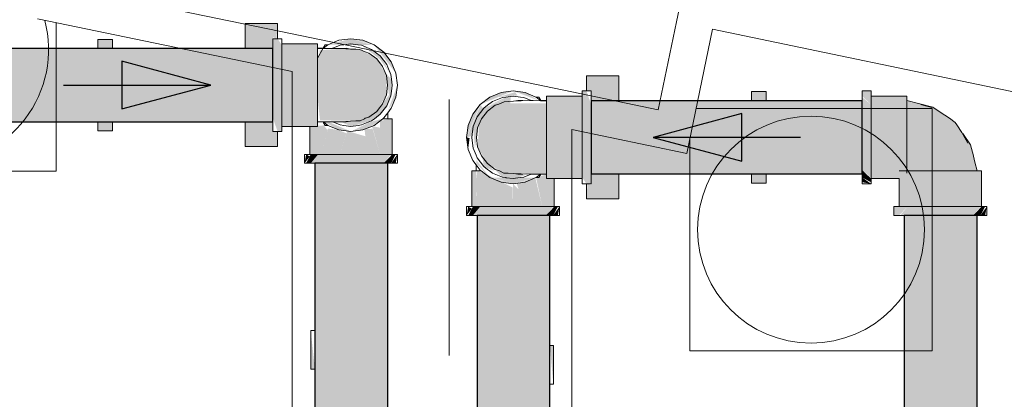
# Model space of a CAD drawing. Header units: millimetres. Extents: x 567 to 934, y -1 to 364.
# Tile 710 of 1056: x 780.549 to 781.886, y 111.233 to 111.749. Entities that reach past the tile are written whole.
import ezdxf

# ---------------------------------------------------------------- set-up
doc = ezdxf.new("R2010")
doc.units = ezdxf.units.MM
doc.header["$MEASUREMENT"] = 0
doc.linetypes.add('HIDDEN2', pattern=[0.47625, 0.3175, -0.15875])
for name, color, linetype, lineweight in [('A-WALL', 7, 'Continuous', 25), ('AF-Condutos', 140, 'Continuous', 25), ('AF-Conexões', 152, 'Continuous', 18), ('AF-Peça de utilização', 152, 'Continuous', 18), ('AF-Registro', 253, 'Continuous', 18), ('AF-Sentido conduto', 140, 'Continuous', 30), ('ARQ-ALV-REB', 7, 'Continuous', 18), ('Caixas e Ralos - TIGRE', 7, 'Continuous', 13), ('DI-Detalhes', 1, 'HIDDEN2', 9), ('Peças hidrossanitárias', 7, 'Continuous', 13), ('S-COLS', 7, 'Continuous', 13)]:
    doc.layers.add(name, color=color, linetype=linetype, lineweight=lineweight)

msp = doc.modelspace()

# ---------------------------------------------------------------- hatches: boundary and pattern name
at = {"layer": 'AF-Condutos', "linetype": 'Continuous'}
for points in [[(780.893, 111.7096), (780.525, 111.7096), (780.525, 111.6102), (780.893, 111.6102)], [(781.325, 111.6387), (781.325, 111.6093), (781.693, 111.589), (781.693, 111.6387)], [(781.325, 111.6093), (781.325, 111.589), (781.693, 111.589)], [(781.325, 111.5393), (781.693, 111.5393), (781.693, 111.589), (781.325, 111.589)], [(780.9501, 110.7041), (780.974, 110.7041), (780.9938, 111.5539), (780.9501, 111.5539)], [(781.049, 110.7041), (781.049, 111.5539), (780.9938, 111.5539), (780.974, 110.7041)], [(781.1701, 111.483), (781.1701, 110.7041), (781.2138, 110.7041), (781.2138, 111.483)], [(781.2138, 110.7041), (781.2344, 110.7041), (781.2344, 111.483), (781.2138, 111.483)], [(781.269, 111.483), (781.2344, 111.483), (781.2344, 110.7041), (781.269, 110.7041)], [(781.7507, 105.1604), (781.7585, 111.483), (781.7501, 111.483)], [(781.849, 104.6422), (781.849, 111.483), (781.845, 105.1604), (781.8447, 111.483), (781.8334, 105.1604), (781.8324, 111.483), (781.8159, 105.1604), (781.8144, 111.483), (781.7954, 105.1604), (781.7938, 111.483), (781.7755, 105.1604), (781.774, 111.483), (781.7597, 105.1604), (781.7585, 111.483), (781.7507, 105.1604), (781.7501, 111.483), (781.7501, 105.2101), (781.7501, 104.6422)], [(781.7597, 105.1604), (781.774, 111.483), (781.7585, 111.483)], [(781.7755, 105.1604), (781.7938, 111.483), (781.774, 111.483)], [(781.7954, 105.1604), (781.8144, 111.483), (781.7938, 111.483)], [(781.8159, 105.1604), (781.8324, 111.483), (781.8144, 111.483)], [(781.8334, 105.1604), (781.8447, 111.483), (781.8324, 111.483)], [(781.845, 105.1604), (781.849, 111.483), (781.8447, 111.483)]]:
    msp.add_hatch(color=151, dxfattribs=at).paths.add_polyline_path(points)
at = {"layer": 'AF-Conexões', "linetype": 'Continuous'}
for points in [[(780.8994, 111.7229), (780.893, 111.7229), (780.893, 111.6914), (780.905, 111.6914), (780.905, 111.7145)], [(781.0271, 111.7145), (780.999, 111.7229), (780.9678, 111.7146)], [(781.0153, 111.7207), (780.999, 111.7229), (781.0305, 111.7145)], [(780.9534, 111.7159), (780.905, 111.7159), (780.905, 111.714), (780.9534, 111.7084)], [(780.9534, 111.6039), (780.9534, 111.7084), (780.905, 111.714), (780.905, 111.6039)], [(781.0111, 111.6115), (781.0339, 111.6243), (781.0471, 111.6468), (781.0471, 111.6729), (781.0339, 111.6955), (781.0111, 111.7083), (780.989, 111.7094), (780.9566, 111.7072), (780.9534, 111.6454), (780.957, 111.612)], [(781.0531, 111.6744), (781.0386, 111.6995), (781.0135, 111.714), (781.0384, 111.6949)], [(781.0435, 111.7044), (781.0305, 111.7145), (781.0598, 111.6762), (781.0535, 111.6914)], [(780.905, 111.6914), (780.893, 111.6914), (780.893, 111.6284), (780.905, 111.6284)], [(780.9858, 111.61), (780.999, 111.6039), (781.027, 111.6114), (781.0386, 111.6203), (781.0531, 111.6454), (781.0539, 111.668), (781.0468, 111.6752), (781.0506, 111.6464), (781.0363, 111.6274), (781.0111, 111.6115)], [(781.049, 111.6248), (781.0598, 111.6436), (781.062, 111.6599)], [(781.188, 111.6437), (781.1744, 111.6335), (781.219, 111.652)], [(781.219, 111.652), (781.2027, 111.6498), (781.1875, 111.6435)], [(781.225, 111.6459), (781.2219, 111.6503), (781.1991, 111.6437)], [(781.2542, 111.6389), (781.2353, 111.6498), (781.219, 111.652)], [(781.3186, 111.652), (781.313, 111.652), (781.313, 111.6205), (781.325, 111.6205), (781.325, 111.6335)], [(781.705, 111.652), (781.693, 111.652), (781.693, 111.645), (781.705, 111.6335)], [(781.0386, 111.6203), (781.0475, 111.6319), (781.0531, 111.6454)], [(781.2159, 111.6437), (781.1794, 111.6286), (781.1649, 111.6035), (781.1672, 111.5742), (781.1732, 111.6075), (781.1709, 111.5759), (781.1841, 111.5534), (781.2067, 111.5406), (781.2646, 111.5393), (781.2646, 111.6351), (781.2153, 111.6353)], [(781.2159, 111.6437), (781.2091, 111.6437), (781.1837, 111.631)], [(781.2646, 111.645), (781.2646, 111.6431), (781.313, 111.6431), (781.313, 111.645)], [(781.313, 111.533), (781.313, 111.6431), (781.2646, 111.6431), (781.2646, 111.6035), (781.2718, 111.613), (781.2695, 111.617), (781.2646, 111.6035), (781.2646, 111.533)], [(781.693, 111.6435), (781.693, 111.5444), (781.705, 111.5344), (781.705, 111.6335)], [(781.7534, 111.645), (781.705, 111.645), (781.705, 111.6431), (781.7534, 111.6431)], [(781.7534, 111.6431), (781.705, 111.6431), (781.705, 111.5494), (781.7534, 111.5494)], [(781.8401, 111.579), (781.8192, 111.6092), (781.789, 111.6301), (781.7534, 111.6388), (781.7534, 111.5434), (781.8488, 111.5434)], [(780.8994, 111.5969), (780.905, 111.5969), (780.905, 111.6284), (780.893, 111.6284), (780.893, 111.6153)], [(781.1744, 111.6335), (781.1644, 111.6205), (781.1581, 111.6053), (781.156, 111.589)], [(781.1565, 111.5891), (781.1627, 111.5909), (781.1786, 111.6276), (781.1751, 111.6334)], [(781.1794, 111.6286), (781.1705, 111.617), (781.1649, 111.6035)], [(780.9688, 111.6099), (780.9627, 111.6101), (780.9827, 111.599), (780.999, 111.5969)], [(781.025, 111.6099), (780.999, 111.5969), (781.0265, 111.6043), (781.0422, 111.6143)], [(781.055, 111.6143), (781.0386, 111.6115), (781.0386, 111.5659), (781.055, 111.5659)], [(781.325, 111.6205), (781.313, 111.6205), (781.313, 111.5575), (781.325, 111.5575)], [(780.943, 111.5659), (780.9594, 111.5659), (780.9672, 111.5987), (780.9622, 111.6052), (780.943, 111.6039)], [(780.9678, 111.601), (780.9594, 111.5659), (780.9845, 111.5659), (780.9806, 111.5993)], [(780.9806, 111.5993), (780.9845, 111.5659), (780.993, 111.5945)], [(781.0283, 111.6007), (781.0175, 111.5999), (781.0185, 111.5905), (780.994, 111.5976), (780.9845, 111.5659), (781.0386, 111.5659)], [(780.999, 111.5969), (781.0153, 111.599), (781.0305, 111.6053)], [(781.0386, 111.5659), (781.0386, 111.6021), (781.0277, 111.6042)], [(781.16, 111.5879), (781.156, 111.589), (781.1581, 111.5727)], [(780.9381, 111.5659), (780.936, 111.5539), (780.943, 111.5631)], [(780.9381, 111.5539), (780.9444, 111.5539), (780.9544, 111.5659), (780.9444, 111.5659)], [(780.9444, 111.5539), (781.0435, 111.5539), (781.0535, 111.5659), (780.9544, 111.5659)], [(781.0598, 111.5659), (781.055, 111.5659), (781.0435, 111.5539), (781.0535, 111.5539)], [(781.062, 111.5659), (781.0535, 111.5539), (781.0598, 111.5539)], [(781.1875, 111.5344), (781.169, 111.5585), (781.169, 111.5539)], [(781.1934, 111.5434), (781.1774, 111.562), (781.1794, 111.5494)], [(781.3186, 111.526), (781.325, 111.526), (781.325, 111.5575), (781.313, 111.5575), (781.313, 111.5344)], [(781.163, 111.5434), (781.163, 111.495), (781.1689, 111.495), (781.169, 111.5434)], [(781.169, 111.5303), (781.1689, 111.495), (781.1794, 111.495), (781.1794, 111.5406), (781.1705, 111.5434)], [(781.1936, 111.5458), (781.2045, 111.5349), (781.219, 111.533), (781.2355, 111.5374)], [(781.705, 111.5281), (781.705, 111.533), (781.693, 111.5444), (781.693, 111.5344)], [(781.743, 111.533), (781.7534, 111.5405), (781.7534, 111.5494), (781.705, 111.5494), (781.705, 111.533)], [(781.743, 111.533), (781.743, 111.495), (781.7505, 111.495), (781.7594, 111.5434), (781.7449, 111.5434)], [(781.8531, 111.5434), (781.7594, 111.5434), (781.7505, 111.495), (781.8475, 111.495)], [(781.855, 111.495), (781.855, 111.5434), (781.8531, 111.5434), (781.8475, 111.495)], [(781.1794, 111.5406), (781.1794, 111.495), (781.219, 111.495), (781.2183, 111.5211)], [(781.2027, 111.5281), (781.219, 111.526), (781.1875, 111.5344)], [(781.219, 111.526), (781.2501, 111.5343), (781.1909, 111.5344)], [(781.2586, 111.495), (781.2493, 111.5339), (781.224, 111.5266), (781.2335, 111.495)], [(781.275, 111.495), (781.275, 111.533), (781.2646, 111.5387), (781.2503, 111.5343), (781.2586, 111.495)], [(781.693, 111.5281), (781.705, 111.526), (781.693, 111.5344)], [(781.2335, 111.495), (781.2265, 111.5183), (781.219, 111.526), (781.219, 111.495)], [(781.1581, 111.495), (781.156, 111.483), (781.163, 111.4922)], [(781.1581, 111.483), (781.1644, 111.483), (781.1744, 111.495), (781.1644, 111.495)], [(781.1644, 111.483), (781.2635, 111.483), (781.2735, 111.495), (781.1744, 111.495)], [(781.2798, 111.495), (781.275, 111.495), (781.2635, 111.483), (781.2735, 111.483)], [(781.282, 111.495), (781.2735, 111.483), (781.2798, 111.483)], [(781.736, 111.495), (781.736, 111.483), (781.743, 111.483), (781.7544, 111.495)], [(781.7444, 111.483), (781.8435, 111.483), (781.8535, 111.495), (781.7544, 111.495)], [(781.8598, 111.495), (781.855, 111.495), (781.8435, 111.483), (781.8535, 111.483)], [(781.8598, 111.483), (781.862, 111.495), (781.8535, 111.483)]]:
    msp.add_hatch(color=161, dxfattribs=at).paths.add_polyline_path(points)
at = {"layer": 'AF-Peça de utilização', "linetype": 'Continuous'}
for points in [[(780.9443, 111.2746), (780.9501, 111.2746), (780.9443, 111.327)], [(781.2737, 111.3064), (781.269, 111.3064), (781.2737, 111.254)]]:
    msp.add_hatch(color=161, dxfattribs=at).paths.add_polyline_path(points)
at = {"layer": 'AF-Registro', "linetype": 'Continuous'}
for points in [[(780.8994, 111.7434), (780.8554, 111.7434), (780.8554, 111.7398), (780.8979, 111.7229)], [(780.893, 111.7249), (780.8554, 111.7398), (780.8554, 111.7096), (780.893, 111.7096)], [(780.6754, 111.7096), (780.6754, 111.7219), (780.6554, 111.7219), (780.6554, 111.7096)], [(780.9611, 111.7099), (780.9534, 111.6965), (780.9534, 111.6311)], [(781.3626, 111.6725), (781.3186, 111.6725), (781.3186, 111.6689), (781.3626, 111.6514)], [(781.3188, 111.652), (781.325, 111.652), (781.325, 111.6387), (781.3626, 111.6387), (781.3626, 111.6514), (781.3186, 111.6689)], [(781.5426, 111.651), (781.5426, 111.6387), (781.5626, 111.6387), (781.5626, 111.651)], [(780.6754, 111.5979), (780.6754, 111.6102), (780.6554, 111.6102), (780.6554, 111.5979)], [(780.893, 111.5825), (780.8991, 111.5969), (780.893, 111.5969), (780.893, 111.6102), (780.8554, 111.6102), (780.8554, 111.5975)], [(780.8554, 111.5764), (780.8994, 111.5764), (780.8994, 111.58), (780.8554, 111.5975)], [(780.8991, 111.5969), (780.893, 111.5825), (780.8994, 111.58)], [(781.325, 111.524), (781.3626, 111.5091), (781.3626, 111.5393), (781.325, 111.5393)], [(781.5426, 111.5393), (781.5426, 111.527), (781.5626, 111.527), (781.5626, 111.5393)], [(781.3186, 111.5054), (781.3626, 111.5054), (781.3626, 111.5091), (781.3201, 111.526)]]:
    msp.add_hatch(color=254, dxfattribs=at).paths.add_polyline_path(points)

# ---------------------------------------------------------------- linework, layer by layer
at = {"layer": 'A-WALL', "color": 8, "lineweight": 5}
for p, q in [((781.4972, 112.0181), (781.4408, 111.7457)), ((780.919, 111.7293), (780.6327, 111.7886)), ((780.5736, 111.7498), (780.919, 111.6783)), ((781.4408, 111.7457), (781.4161, 111.6264)), ((781.4549, 111.5673), (781.4897, 111.7356)), ((781.4897, 111.7356), (784.359, 111.14)), ((781.299, 111.6507), (780.919, 111.7293)), ((780.919, 111.6783), (780.919, 109.3227)), ((781.4161, 111.6264), (781.299, 111.6507)), ((781.299, 109.3227), (781.299, 111.5996)), ((781.299, 111.5996), (781.4549, 111.5673))]:
    msp.add_line(p, q, dxfattribs=at)
at = {"layer": 'AF-Condutos'}
for p, q in [((780.6554, 111.7096), (780.525, 111.7096)), ((780.6754, 111.7096), (780.6554, 111.7096)), ((780.8554, 111.7096), (780.6754, 111.7096)), ((780.893, 111.7096), (780.8554, 111.7096)), ((780.893, 111.7032), (780.893, 111.7096)), ((780.893, 111.6893), (780.893, 111.7032)), ((780.893, 111.6703), (780.893, 111.6893)), ((780.893, 111.6699), (780.893, 111.6703)), ((780.893, 111.6495), (780.893, 111.6699)), ((780.893, 111.6305), (780.893, 111.6495)), ((781.325, 111.6387), (781.325, 111.6365)), ((781.3626, 111.6387), (781.325, 111.6387)), ((781.5426, 111.6387), (781.3626, 111.6387)), ((781.5626, 111.6387), (781.5426, 111.6387)), ((781.693, 111.6387), (781.5626, 111.6387)), ((781.693, 111.6365), (781.693, 111.6387)), ((780.893, 111.6166), (780.893, 111.6305)), ((781.325, 111.6365), (781.325, 111.6261)), ((781.325, 111.6261), (781.325, 111.6093)), ((781.693, 111.6261), (781.693, 111.6365)), ((781.693, 111.6093), (781.693, 111.6261)), ((780.525, 111.6102), (780.6554, 111.6102)), ((780.6554, 111.6102), (780.6754, 111.6102)), ((780.6754, 111.6102), (780.8554, 111.6102)), ((780.8554, 111.6102), (780.893, 111.6102)), ((780.893, 111.6102), (780.893, 111.6166)), ((781.325, 111.6093), (781.325, 111.589)), ((781.693, 111.599), (781.693, 111.6093)), ((781.693, 111.589), (781.693, 111.599)), ((781.325, 111.589), (781.325, 111.579)), ((781.693, 111.579), (781.693, 111.589)), ((781.325, 111.579), (781.325, 111.5686)), ((781.693, 111.5686), (781.693, 111.579)), ((781.325, 111.5686), (781.325, 111.5518)), ((781.693, 111.5518), (781.693, 111.5686)), ((780.9585, 111.5539), (780.9501, 111.5539)), ((780.9501, 111.5539), (780.9501, 111.327)), ((780.974, 111.5539), (780.9585, 111.5539)), ((780.98, 111.5539), (780.974, 111.5539)), ((780.9938, 111.5539), (780.98, 111.5539)), ((781.0144, 111.5539), (780.9938, 111.5539)), ((781.0324, 111.5539), (781.0144, 111.5539)), ((781.0447, 111.5539), (781.0324, 111.5539)), ((781.049, 111.5539), (781.0447, 111.5539)), ((781.049, 110.7041), (781.049, 111.5539)), ((781.325, 111.5518), (781.325, 111.5414)), ((781.693, 111.5414), (781.693, 111.5518)), ((781.325, 111.5414), (781.325, 111.5393)), ((781.325, 111.5393), (781.3626, 111.5393)), ((781.3626, 111.5393), (781.5426, 111.5393)), ((781.5426, 111.5393), (781.5626, 111.5393)), ((781.5626, 111.5393), (781.693, 111.5393)), ((781.693, 111.5393), (781.693, 111.5414)), ((781.1785, 111.483), (781.1701, 111.483)), ((781.1701, 111.483), (781.1701, 110.7041)), ((781.194, 111.483), (781.1785, 111.483)), ((781.2138, 111.483), (781.194, 111.483)), ((781.2344, 111.483), (781.2138, 111.483)), ((781.2379, 111.483), (781.2344, 111.483)), ((781.2524, 111.483), (781.2379, 111.483)), ((781.2647, 111.483), (781.2524, 111.483)), ((781.269, 111.483), (781.2647, 111.483)), ((781.269, 111.3064), (781.269, 111.483)), ((781.7585, 111.483), (781.7501, 111.483)), ((781.7501, 111.483), (781.7501, 105.2101)), ((781.774, 111.483), (781.7585, 111.483)), ((781.7938, 111.483), (781.774, 111.483)), ((781.8144, 111.483), (781.7938, 111.483)), ((781.8324, 111.483), (781.8144, 111.483)), ((781.8447, 111.483), (781.8324, 111.483)), ((781.849, 111.483), (781.8447, 111.483)), ((781.849, 105.2101), (781.849, 111.483)), ((780.9501, 111.327), (780.9501, 111.2746)), ((781.269, 111.254), (781.269, 111.3064)), ((780.9501, 111.2746), (780.9501, 110.7041)), ((781.269, 110.7041), (781.269, 111.254))]:
    msp.add_line(p, q, dxfattribs=at)
at = {"layer": 'AF-Conexões'}
for p, q in [((780.893, 111.7229), (780.893, 111.7207)), ((780.8994, 111.7229), (780.893, 111.7229)), ((780.893, 111.7207), (780.893, 111.7145)), ((780.905, 111.7229), (780.8994, 111.7229)), ((780.905, 111.7207), (780.905, 111.7229)), ((780.905, 111.7159), (780.905, 111.7207)), ((780.9827, 111.7207), (780.9678, 111.7146)), ((780.999, 111.7229), (780.9827, 111.7207)), ((781.0153, 111.7207), (780.999, 111.7229)), ((781.0305, 111.7145), (781.0153, 111.7207)), ((780.893, 111.7145), (780.893, 111.7096)), ((780.893, 111.7096), (780.893, 111.7044)), ((780.893, 111.7044), (780.893, 111.6914)), ((780.905, 111.7159), (780.905, 111.714)), ((780.9534, 111.7159), (780.905, 111.7159)), ((780.905, 111.7145), (780.905, 111.7159)), ((780.905, 111.7044), (780.905, 111.7145)), ((780.905, 111.714), (780.905, 111.7099)), ((780.905, 111.7099), (780.905, 111.7084)), ((780.905, 111.7084), (780.905, 111.6995)), ((780.905, 111.6914), (780.905, 111.7044)), ((780.9534, 111.714), (780.9534, 111.7159)), ((780.9534, 111.7099), (780.9534, 111.714)), ((780.9534, 111.7096), (780.9534, 111.7099)), ((780.9534, 111.7084), (780.9534, 111.7096)), ((780.9584, 111.7096), (780.9534, 111.7096)), ((780.9534, 111.7096), (780.9534, 111.706)), ((780.9534, 111.7036), (780.9534, 111.7084)), ((780.9534, 111.706), (780.9534, 111.7036)), ((780.9534, 111.7031), (780.9534, 111.7036)), ((780.9534, 111.7036), (780.9534, 111.7031)), ((780.961, 111.7097), (780.9584, 111.7096)), ((780.9612, 111.7097), (780.961, 111.7097)), ((780.9615, 111.7099), (780.9612, 111.7097)), ((780.9714, 111.7097), (780.9612, 111.7097)), ((780.9675, 111.7145), (780.9615, 111.7099)), ((780.9678, 111.7146), (780.9675, 111.7145)), ((780.9741, 111.7097), (780.9714, 111.7097)), ((780.9746, 111.7099), (780.9741, 111.7097)), ((780.9881, 111.7096), (780.9741, 111.7097)), ((780.9845, 111.714), (780.9746, 111.7099)), ((780.9891, 111.7146), (780.9845, 111.714)), ((780.9924, 111.7099), (780.9854, 111.7098)), ((780.9854, 111.7098), (780.9984, 111.7089)), ((780.9984, 111.7089), (780.9881, 111.7096)), ((780.999, 111.7159), (780.9891, 111.7146)), ((780.9984, 111.7089), (780.9924, 111.7099)), ((781.0057, 111.7085), (780.9984, 111.7089)), ((781.0084, 111.7146), (780.999, 111.7159)), ((781.0111, 111.7083), (781.0057, 111.7085)), ((781.0088, 111.7146), (781.0084, 111.7146)), ((781.0135, 111.714), (781.0088, 111.7146)), ((781.0184, 111.7049), (781.0111, 111.7083)), ((781.027, 111.7084), (781.0135, 111.714)), ((781.0234, 111.7034), (781.0184, 111.7049)), ((781.0335, 111.7034), (781.027, 111.7084)), ((781.0435, 111.7044), (781.0305, 111.7145)), ((781.0535, 111.6914), (781.0435, 111.7044)), ((780.893, 111.6914), (780.893, 111.6762)), ((780.905, 111.6995), (780.905, 111.6879)), ((780.905, 111.6762), (780.905, 111.6914)), ((780.9534, 111.6995), (780.9534, 111.7031)), ((780.9534, 111.7031), (780.9534, 111.6984)), ((780.9534, 111.6965), (780.9534, 111.6995)), ((780.9534, 111.6984), (780.9534, 111.6965)), ((780.9534, 111.6879), (780.9534, 111.6965)), ((780.9534, 111.6965), (780.9534, 111.6875)), ((781.0339, 111.6955), (781.0234, 111.7034)), ((781.0386, 111.6995), (781.0335, 111.7034)), ((781.042, 111.6851), (781.0339, 111.6955)), ((781.0475, 111.6879), (781.0386, 111.6995)), ((781.0598, 111.6762), (781.0535, 111.6914)), ((780.905, 111.6879), (780.905, 111.6744)), ((780.9534, 111.6744), (780.9534, 111.6879)), ((780.9534, 111.6875), (780.9534, 111.6743)), ((781.0471, 111.6729), (781.042, 111.6851)), ((781.0491, 111.6841), (781.0475, 111.6879)), ((781.0531, 111.6744), (781.0491, 111.6841)), ((780.893, 111.6762), (780.893, 111.6599)), ((780.905, 111.6599), (780.905, 111.6762)), ((780.905, 111.6744), (780.905, 111.6599)), ((780.9534, 111.6599), (780.9534, 111.6744)), ((780.9534, 111.6743), (780.9534, 111.6599)), ((781.0488, 111.6599), (781.0471, 111.6729)), ((781.0539, 111.668), (781.0531, 111.6744)), ((781.055, 111.6599), (781.0539, 111.668)), ((781.062, 111.6599), (781.0598, 111.6762)), ((780.893, 111.6599), (780.893, 111.6436)), ((780.905, 111.6436), (780.905, 111.6599)), ((780.905, 111.6599), (780.905, 111.6454)), ((780.9534, 111.6454), (780.9534, 111.6599)), ((780.9534, 111.6599), (780.9534, 111.6454)), ((781.0471, 111.6468), (781.0488, 111.6599)), ((781.0531, 111.6454), (781.0539, 111.6518)), ((781.0539, 111.6518), (781.055, 111.6599)), ((781.0598, 111.6436), (781.062, 111.6599)), ((781.219, 111.652), (781.2027, 111.6498)), ((781.2353, 111.6498), (781.219, 111.652)), ((781.313, 111.652), (781.313, 111.6498)), ((781.3186, 111.652), (781.313, 111.652)), ((781.325, 111.652), (781.3186, 111.652)), ((781.325, 111.6498), (781.325, 111.652)), ((781.693, 111.652), (781.693, 111.6498)), ((781.705, 111.652), (781.693, 111.652)), ((781.705, 111.6498), (781.705, 111.652)), ((780.893, 111.6436), (780.893, 111.6284)), ((780.905, 111.6454), (780.905, 111.6319)), ((780.905, 111.6284), (780.905, 111.6436)), ((780.9534, 111.6319), (780.9534, 111.6454)), ((780.9534, 111.6454), (780.9534, 111.6322)), ((781.042, 111.6347), (781.0471, 111.6468)), ((781.0475, 111.6319), (781.0531, 111.6454)), ((781.0535, 111.6284), (781.0598, 111.6436)), ((781.1875, 111.6435), (781.1744, 111.6335)), ((781.191, 111.6375), (781.1845, 111.6325)), ((781.2027, 111.6498), (781.1875, 111.6435)), ((781.2045, 111.6431), (781.191, 111.6375)), ((781.2068, 111.6374), (781.1995, 111.634)), ((781.2091, 111.6437), (781.2045, 111.6431)), ((781.2123, 111.6376), (781.2068, 111.6374)), ((781.219, 111.645), (781.2091, 111.6437)), ((781.2195, 111.638), (781.2123, 111.6376)), ((781.2289, 111.6437), (781.219, 111.645)), ((781.2255, 111.639), (781.2195, 111.638)), ((781.2195, 111.638), (781.2325, 111.6389)), ((781.2298, 111.6387), (781.2195, 111.638)), ((781.2325, 111.6389), (781.2255, 111.639)), ((781.2335, 111.6431), (781.2289, 111.6437)), ((781.2438, 111.6388), (781.2298, 111.6387)), ((781.2434, 111.639), (781.2335, 111.6431)), ((781.2501, 111.6437), (781.2353, 111.6498)), ((781.2438, 111.6388), (781.2434, 111.639)), ((781.2453, 111.6388), (781.2438, 111.6388)), ((781.2465, 111.6388), (781.2453, 111.6388)), ((781.2567, 111.6387), (781.2465, 111.6388)), ((781.2505, 111.6435), (781.2501, 111.6437)), ((781.2564, 111.639), (781.2505, 111.6435)), ((781.2567, 111.6387), (781.2564, 111.639)), ((781.257, 111.6387), (781.2567, 111.6387)), ((781.2596, 111.6387), (781.257, 111.6387)), ((781.2646, 111.6387), (781.2596, 111.6387)), ((781.2646, 111.645), (781.2646, 111.6431)), ((781.313, 111.645), (781.2646, 111.645)), ((781.2646, 111.6431), (781.2646, 111.639)), ((781.2646, 111.639), (781.2646, 111.6387)), ((781.2646, 111.6387), (781.2646, 111.6375)), ((781.2646, 111.6351), (781.2646, 111.6387)), ((781.2646, 111.6375), (781.2646, 111.6327)), ((781.313, 111.6498), (781.313, 111.645)), ((781.313, 111.6431), (781.313, 111.645)), ((781.313, 111.645), (781.313, 111.6435)), ((781.313, 111.6435), (781.313, 111.6335)), ((781.313, 111.639), (781.313, 111.6431)), ((781.313, 111.6375), (781.313, 111.639)), ((781.313, 111.6286), (781.313, 111.6375)), ((781.325, 111.6435), (781.325, 111.6498)), ((781.325, 111.6387), (781.325, 111.6435)), ((781.325, 111.6335), (781.325, 111.6387)), ((781.693, 111.6498), (781.693, 111.645)), ((781.693, 111.645), (781.693, 111.6435)), ((781.693, 111.6435), (781.693, 111.6387)), ((781.693, 111.6387), (781.693, 111.6335)), ((781.705, 111.645), (781.705, 111.6498)), ((781.705, 111.6435), (781.705, 111.645)), ((781.705, 111.645), (781.705, 111.6431)), ((781.7534, 111.645), (781.705, 111.645)), ((781.705, 111.6335), (781.705, 111.6435)), ((781.705, 111.6431), (781.705, 111.6375)), ((781.705, 111.6375), (781.705, 111.6286)), ((781.7534, 111.6431), (781.7534, 111.645)), ((781.7534, 111.6388), (781.7534, 111.6431)), ((781.7534, 111.6375), (781.7534, 111.6388)), ((781.7712, 111.6344), (781.7534, 111.6388)), ((781.7534, 111.6388), (781.7534, 111.6371)), ((781.7534, 111.6286), (781.7534, 111.6375)), ((781.7534, 111.6371), (781.7534, 111.632)), ((780.893, 111.6284), (780.893, 111.6153)), ((780.905, 111.6319), (780.905, 111.6203)), ((780.905, 111.6153), (780.905, 111.6284)), ((780.9534, 111.6322), (780.9534, 111.6233)), ((780.9534, 111.6233), (780.9534, 111.6319)), ((780.9534, 111.6203), (780.9534, 111.6233)), ((780.9534, 111.6233), (780.9534, 111.6214)), ((781.0234, 111.6164), (781.0339, 111.6243)), ((781.0339, 111.6243), (781.042, 111.6347)), ((781.0386, 111.6203), (781.0475, 111.6319)), ((781.049, 111.6224), (781.0535, 111.6284)), ((781.1744, 111.6335), (781.1644, 111.6205)), ((781.1794, 111.6286), (781.1705, 111.617)), ((781.1841, 111.6246), (781.176, 111.6142)), ((781.1845, 111.6325), (781.1794, 111.6286)), ((781.1946, 111.6325), (781.1841, 111.6246)), ((781.1995, 111.634), (781.1946, 111.6325)), ((781.2646, 111.6327), (781.2646, 111.6351)), ((781.2646, 111.6327), (781.2646, 111.6322)), ((781.2646, 111.6322), (781.2646, 111.6327)), ((781.2646, 111.6322), (781.2646, 111.6286)), ((781.2646, 111.6302), (781.2646, 111.6322)), ((781.2646, 111.6275), (781.2646, 111.6302)), ((781.2646, 111.6286), (781.2646, 111.6256)), ((781.2646, 111.6256), (781.2646, 111.6275)), ((781.2646, 111.6256), (781.2646, 111.617)), ((781.2646, 111.6166), (781.2646, 111.6256)), ((781.313, 111.6335), (781.313, 111.6205)), ((781.313, 111.617), (781.313, 111.6286)), ((781.325, 111.6205), (781.325, 111.6335)), ((781.693, 111.6335), (781.693, 111.6205)), ((781.705, 111.6205), (781.705, 111.6335)), ((781.705, 111.6286), (781.705, 111.617)), ((781.7534, 111.632), (781.7534, 111.6239)), ((781.7534, 111.617), (781.7534, 111.6286)), ((781.7534, 111.6239), (781.7534, 111.6134)), ((781.774, 111.6329), (781.7712, 111.6344)), ((781.789, 111.6301), (781.7712, 111.6344)), ((781.7712, 111.6344), (781.7873, 111.6296)), ((781.7873, 111.6296), (781.774, 111.6329)), ((781.7989, 111.623), (781.789, 111.6301)), ((780.893, 111.6153), (780.893, 111.6102)), ((780.893, 111.6102), (780.893, 111.6053)), ((780.905, 111.6203), (780.905, 111.6143)), ((780.905, 111.6053), (780.905, 111.6153)), ((780.905, 111.6143), (780.905, 111.6114)), ((780.905, 111.6114), (780.905, 111.6099)), ((780.9534, 111.6214), (780.9534, 111.6187)), ((780.9534, 111.6167), (780.9534, 111.6203)), ((780.9534, 111.6187), (780.9534, 111.6167)), ((780.9534, 111.6162), (780.9534, 111.6167)), ((780.9534, 111.6167), (780.9534, 111.6162)), ((780.9534, 111.6143), (780.9534, 111.6162)), ((780.9534, 111.6162), (780.9534, 111.6143)), ((780.9534, 111.6114), (780.9534, 111.6143)), ((780.9534, 111.6143), (780.9534, 111.6138)), ((780.9534, 111.6138), (780.9534, 111.6102)), ((780.9534, 111.6102), (780.9534, 111.6114)), ((780.9534, 111.6099), (780.9534, 111.6102)), ((780.9534, 111.6102), (780.9584, 111.6101)), ((780.9584, 111.6101), (780.961, 111.6101)), ((780.961, 111.6101), (780.9612, 111.6101)), ((780.9612, 111.6101), (780.9714, 111.6101)), ((780.9612, 111.6101), (780.9615, 111.6099)), ((780.9714, 111.6101), (780.9727, 111.6101)), ((780.9727, 111.6101), (780.9741, 111.6101)), ((780.9741, 111.6101), (780.9881, 111.6102)), ((780.9741, 111.6101), (780.9746, 111.6099)), ((780.9984, 111.6109), (780.9854, 111.61)), ((780.9854, 111.61), (780.9924, 111.6099)), ((780.9881, 111.6102), (780.9984, 111.6109)), ((780.9924, 111.6099), (780.9984, 111.6109)), ((780.9984, 111.6109), (781.0057, 111.6113)), ((781.0057, 111.6113), (781.0069, 111.6113)), ((781.0069, 111.6113), (781.0111, 111.6115)), ((781.0111, 111.6115), (781.0113, 111.6115)), ((781.0113, 111.6115), (781.0172, 111.6143)), ((781.0135, 111.6058), (781.027, 111.6114)), ((781.0172, 111.6143), (781.0184, 111.6149)), ((781.0184, 111.6149), (781.0234, 111.6164)), ((781.027, 111.6114), (781.0308, 111.6143)), ((781.0305, 111.6053), (781.0422, 111.6143)), ((781.0308, 111.6143), (781.0335, 111.6164)), ((781.0335, 111.6164), (781.0386, 111.6203)), ((781.0422, 111.6143), (781.0435, 111.6153)), ((781.0422, 111.6143), (781.0427, 111.6143)), ((781.0475, 111.6143), (781.0422, 111.6143)), ((781.0427, 111.6143), (781.0446, 111.6143)), ((781.0435, 111.6153), (781.049, 111.6224)), ((781.0446, 111.6143), (781.0471, 111.6143)), ((781.0471, 111.6143), (781.0477, 111.6143)), ((781.049, 111.6143), (781.0475, 111.6143)), ((781.0477, 111.6143), (781.049, 111.6143)), ((781.049, 111.6174), (781.049, 111.6224)), ((781.049, 111.6143), (781.049, 111.6174)), ((781.0531, 111.6143), (781.049, 111.6143)), ((781.055, 111.6143), (781.0531, 111.6143)), ((781.055, 111.5659), (781.055, 111.6143)), ((781.1644, 111.6205), (781.1581, 111.6053)), ((781.1705, 111.617), (781.1649, 111.6035)), ((781.176, 111.6142), (781.1709, 111.602)), ((781.2646, 111.617), (781.2646, 111.6035)), ((781.2646, 111.6034), (781.2646, 111.6166)), ((781.313, 111.6205), (781.313, 111.6053)), ((781.313, 111.6035), (781.313, 111.617)), ((781.325, 111.6053), (781.325, 111.6205)), ((781.693, 111.6205), (781.693, 111.6053)), ((781.705, 111.6053), (781.705, 111.6205)), ((781.705, 111.617), (781.705, 111.6035)), ((781.7534, 111.6035), (781.7534, 111.617)), ((781.7534, 111.6134), (781.7534, 111.6011)), ((781.8116, 111.615), (781.7989, 111.623)), ((781.8192, 111.6092), (781.8116, 111.615)), ((780.893, 111.6053), (780.893, 111.599)), ((780.893, 111.599), (780.893, 111.5969)), ((780.893, 111.5969), (780.8994, 111.5969)), ((780.8994, 111.5969), (780.905, 111.5969)), ((780.905, 111.6099), (780.905, 111.6058)), ((780.905, 111.6058), (780.905, 111.6039)), ((780.905, 111.6039), (780.905, 111.6053)), ((780.905, 111.599), (780.905, 111.6039)), ((780.905, 111.6039), (780.943, 111.6039)), ((780.905, 111.5969), (780.905, 111.599)), ((780.943, 111.6039), (780.9534, 111.6039)), ((780.943, 111.6039), (780.943, 111.5659)), ((780.9534, 111.6058), (780.9534, 111.6099)), ((780.9534, 111.6039), (780.9534, 111.6058)), ((780.9615, 111.6099), (780.9675, 111.6053)), ((780.9675, 111.6053), (780.9678, 111.6052)), ((780.9678, 111.6052), (780.9827, 111.599)), ((780.9746, 111.6099), (780.9845, 111.6058)), ((780.9827, 111.599), (780.999, 111.5969)), ((780.9845, 111.6058), (780.9891, 111.6052)), ((780.9891, 111.6052), (780.999, 111.6039)), ((780.999, 111.6039), (781.0088, 111.6052)), ((780.999, 111.5969), (781.0153, 111.599)), ((781.0088, 111.6052), (781.0135, 111.6058)), ((781.0153, 111.599), (781.0305, 111.6053)), ((781.1581, 111.6053), (781.156, 111.589)), ((781.1641, 111.5971), (781.163, 111.589)), ((781.1649, 111.6035), (781.1641, 111.5971)), ((781.1709, 111.602), (781.1692, 111.589)), ((781.2646, 111.6035), (781.2646, 111.589)), ((781.2646, 111.589), (781.2646, 111.6034)), ((781.313, 111.6053), (781.313, 111.589)), ((781.313, 111.589), (781.313, 111.6035)), ((781.325, 111.589), (781.325, 111.6053)), ((781.693, 111.6053), (781.693, 111.589)), ((781.705, 111.589), (781.705, 111.6053)), ((781.705, 111.6035), (781.705, 111.589)), ((781.7534, 111.589), (781.7534, 111.6035)), ((781.7534, 111.6011), (781.7534, 111.588)), ((781.8213, 111.6058), (781.8192, 111.6092)), ((781.8282, 111.5957), (781.8213, 111.6058)), ((781.156, 111.589), (781.1581, 111.5727)), ((781.163, 111.589), (781.1641, 111.5809)), ((781.1692, 111.589), (781.1709, 111.5759)), ((781.2646, 111.589), (781.2646, 111.5745)), ((781.2646, 111.5745), (781.2646, 111.589)), ((781.313, 111.589), (781.313, 111.5727)), ((781.313, 111.5745), (781.313, 111.589)), ((781.325, 111.5727), (781.325, 111.589)), ((781.693, 111.589), (781.693, 111.5727)), ((781.705, 111.5727), (781.705, 111.589)), ((781.705, 111.589), (781.705, 111.5745)), ((781.7534, 111.5745), (781.7534, 111.589)), ((781.7534, 111.588), (781.7534, 111.575)), ((781.8362, 111.5813), (781.8282, 111.5957)), ((781.8401, 111.579), (781.8296, 111.5941)), ((781.8296, 111.5941), (781.8362, 111.5813)), ((781.1581, 111.5727), (781.1644, 111.5575)), ((781.1641, 111.5809), (781.1649, 111.5745)), ((781.1649, 111.5745), (781.1689, 111.5648)), ((781.1709, 111.5759), (781.176, 111.5638)), ((781.2646, 111.5745), (781.2646, 111.561)), ((781.2646, 111.5613), (781.2646, 111.5745)), ((781.313, 111.561), (781.313, 111.5745)), ((781.313, 111.5727), (781.313, 111.5575)), ((781.325, 111.5575), (781.325, 111.5727)), ((781.693, 111.5727), (781.693, 111.5575)), ((781.705, 111.5745), (781.705, 111.561)), ((781.705, 111.5575), (781.705, 111.5727)), ((781.7534, 111.575), (781.7534, 111.5689)), ((781.7534, 111.561), (781.7534, 111.5745)), ((781.8426, 111.5687), (781.8401, 111.579)), ((780.936, 111.5659), (780.936, 111.5539)), ((780.9381, 111.5659), (780.936, 111.5659)), ((780.943, 111.5659), (780.9381, 111.5659)), ((780.9444, 111.5659), (780.943, 111.5659)), ((780.943, 111.5659), (780.9449, 111.5659)), ((780.9544, 111.5659), (780.9444, 111.5659)), ((780.9449, 111.5659), (780.9505, 111.5659)), ((780.9505, 111.5659), (780.9534, 111.5659)), ((780.9534, 111.5659), (780.9594, 111.5659)), ((780.9675, 111.5659), (780.9544, 111.5659)), ((780.9594, 111.5659), (780.971, 111.5659)), ((780.9827, 111.5659), (780.9675, 111.5659)), ((780.971, 111.5659), (780.9845, 111.5659)), ((780.999, 111.5659), (780.9827, 111.5659)), ((780.9845, 111.5659), (780.999, 111.5659)), ((780.999, 111.5659), (781.0043, 111.5659)), ((781.0153, 111.5659), (780.999, 111.5659)), ((781.0043, 111.5659), (781.0135, 111.5659)), ((781.0135, 111.5659), (781.027, 111.5659)), ((781.0305, 111.5659), (781.0153, 111.5659)), ((781.027, 111.5659), (781.0386, 111.5659)), ((781.0435, 111.5659), (781.0305, 111.5659)), ((781.0386, 111.5659), (781.0475, 111.5659)), ((781.0535, 111.5659), (781.0435, 111.5659)), ((781.0475, 111.5659), (781.049, 111.5659)), ((781.049, 111.5659), (781.0531, 111.5659)), ((781.0531, 111.5659), (781.055, 111.5659)), ((781.055, 111.5659), (781.0535, 111.5659)), ((781.0598, 111.5659), (781.055, 111.5659)), ((781.062, 111.5659), (781.0598, 111.5659)), ((781.062, 111.5539), (781.062, 111.5659)), ((781.1644, 111.5575), (781.169, 111.5515)), ((781.1689, 111.5648), (781.1705, 111.561)), ((781.1705, 111.561), (781.1794, 111.5494)), ((781.176, 111.5638), (781.1841, 111.5534)), ((781.2646, 111.5524), (781.2646, 111.5613)), ((781.2646, 111.561), (781.2646, 111.5524)), ((781.313, 111.5494), (781.313, 111.561)), ((781.313, 111.5575), (781.313, 111.5444)), ((781.325, 111.5444), (781.325, 111.5575)), ((781.693, 111.5575), (781.693, 111.5444)), ((781.705, 111.561), (781.705, 111.5494)), ((781.705, 111.5444), (781.705, 111.5575)), ((781.7534, 111.5689), (781.7534, 111.5628)), ((781.7534, 111.5628), (781.7534, 111.5521)), ((781.7534, 111.5494), (781.7534, 111.561)), ((781.8429, 111.5675), (781.8426, 111.5687)), ((781.8458, 111.5555), (781.8429, 111.5675)), ((780.936, 111.5539), (780.9381, 111.5539)), ((780.9381, 111.5539), (780.9444, 111.5539)), ((780.9444, 111.5539), (780.9501, 111.5539)), ((780.9501, 111.5539), (780.9544, 111.5539)), ((780.9544, 111.5539), (780.9675, 111.5539)), ((780.9675, 111.5539), (780.9827, 111.5539)), ((780.9827, 111.5539), (780.999, 111.5539)), ((780.999, 111.5539), (781.0153, 111.5539)), ((781.0153, 111.5539), (781.0305, 111.5539)), ((781.0305, 111.5539), (781.0435, 111.5539)), ((781.0435, 111.5539), (781.049, 111.5539)), ((781.049, 111.5539), (781.0535, 111.5539)), ((781.0535, 111.5539), (781.0598, 111.5539)), ((781.0598, 111.5539), (781.062, 111.5539)), ((781.163, 111.5434), (781.163, 111.495)), ((781.1649, 111.5434), (781.163, 111.5434)), ((781.169, 111.5434), (781.1649, 111.5434)), ((781.169, 111.5515), (781.1744, 111.5444)), ((781.169, 111.5515), (781.169, 111.5486)), ((781.169, 111.5486), (781.169, 111.5465)), ((781.169, 111.5465), (781.169, 111.5434)), ((781.1705, 111.5434), (781.169, 111.5434)), ((781.169, 111.5434), (781.1703, 111.5434)), ((781.1703, 111.5434), (781.1709, 111.5434)), ((781.1758, 111.5434), (781.1705, 111.5434)), ((781.1709, 111.5434), (781.1734, 111.5434)), ((781.1734, 111.5434), (781.1752, 111.5434)), ((781.1744, 111.5444), (781.1758, 111.5434)), ((781.1752, 111.5434), (781.1758, 111.5434)), ((781.1758, 111.5434), (781.1875, 111.5344)), ((781.1794, 111.5494), (781.1845, 111.5455)), ((781.1841, 111.5534), (781.1946, 111.5455)), ((781.1845, 111.5455), (781.1872, 111.5434)), ((781.1872, 111.5434), (781.191, 111.5405)), ((781.1946, 111.5455), (781.1995, 111.5439)), ((781.1995, 111.5439), (781.2007, 111.5434)), ((781.2007, 111.5434), (781.2067, 111.5406)), ((781.2646, 111.5524), (781.2646, 111.5494)), ((781.2646, 111.5505), (781.2646, 111.5524)), ((781.2646, 111.5458), (781.2646, 111.5505)), ((781.2646, 111.5494), (781.2646, 111.5458)), ((781.2646, 111.5458), (781.2646, 111.5452)), ((781.2646, 111.5452), (781.2646, 111.5458)), ((781.2646, 111.5452), (781.2646, 111.5434)), ((781.2646, 111.5434), (781.2646, 111.5452)), ((781.2646, 111.5434), (781.2646, 111.5405)), ((781.2646, 111.5429), (781.2646, 111.5434)), ((781.313, 111.5405), (781.313, 111.5494)), ((781.313, 111.5444), (781.313, 111.5344)), ((781.325, 111.5393), (781.325, 111.5444)), ((781.693, 111.5444), (781.693, 111.5393)), ((781.705, 111.5494), (781.705, 111.5434)), ((781.705, 111.5344), (781.705, 111.5444)), ((781.705, 111.5434), (781.705, 111.5405)), ((781.7449, 111.5434), (781.743, 111.5434)), ((781.7505, 111.5434), (781.7449, 111.5434)), ((781.7534, 111.5434), (781.7505, 111.5434)), ((781.7534, 111.5521), (781.7534, 111.5434)), ((781.7534, 111.5434), (781.7534, 111.5494)), ((781.7594, 111.5434), (781.7534, 111.5434)), ((781.7534, 111.5434), (781.7634, 111.5434)), ((781.7534, 111.5405), (781.7534, 111.5434)), ((781.771, 111.5434), (781.7594, 111.5434)), ((781.7634, 111.5434), (781.7756, 111.5434)), ((781.7845, 111.5434), (781.771, 111.5434)), ((781.7756, 111.5434), (781.7895, 111.5434)), ((781.799, 111.5434), (781.7845, 111.5434)), ((781.7895, 111.5434), (781.804, 111.5434)), ((781.8135, 111.5434), (781.799, 111.5434)), ((781.804, 111.5434), (781.8182, 111.5434)), ((781.827, 111.5434), (781.8135, 111.5434)), ((781.8182, 111.5434), (781.8307, 111.5434)), ((781.8386, 111.5434), (781.827, 111.5434)), ((781.8307, 111.5434), (781.8405, 111.5434)), ((781.8475, 111.5434), (781.8386, 111.5434)), ((781.8405, 111.5434), (781.8467, 111.5434)), ((781.8488, 111.5434), (781.8458, 111.5555)), ((781.8467, 111.5434), (781.8488, 111.5434)), ((781.8488, 111.5434), (781.8475, 111.5434)), ((781.8531, 111.5434), (781.8488, 111.5434)), ((781.855, 111.5434), (781.8531, 111.5434)), ((781.855, 111.495), (781.855, 111.5434)), ((781.1875, 111.5344), (781.2027, 111.5281)), ((781.191, 111.5405), (781.2045, 111.5349)), ((781.2045, 111.5349), (781.2091, 111.5343)), ((781.2067, 111.5406), (781.2068, 111.5406)), ((781.2068, 111.5406), (781.2111, 111.5404)), ((781.2091, 111.5343), (781.2095, 111.5342)), ((781.2095, 111.5342), (781.219, 111.533)), ((781.2111, 111.5404), (781.2123, 111.5403)), ((781.2123, 111.5403), (781.2195, 111.54)), ((781.219, 111.533), (781.2288, 111.5343)), ((781.2195, 111.54), (781.2298, 111.5393)), ((781.2195, 111.54), (781.2255, 111.539)), ((781.2325, 111.5391), (781.2195, 111.54)), ((781.2255, 111.539), (781.2325, 111.5391)), ((781.2288, 111.5343), (781.2335, 111.5349)), ((781.2298, 111.5393), (781.2438, 111.5392)), ((781.2335, 111.5349), (781.2434, 111.539)), ((781.2353, 111.5281), (781.2501, 111.5343)), ((781.2434, 111.539), (781.2438, 111.5392)), ((781.2438, 111.5392), (781.2465, 111.5392)), ((781.2465, 111.5392), (781.2567, 111.5392)), ((781.2501, 111.5343), (781.2505, 111.5344)), ((781.2505, 111.5344), (781.2564, 111.539)), ((781.2564, 111.539), (781.2567, 111.5392)), ((781.2567, 111.5392), (781.257, 111.5392)), ((781.257, 111.5392), (781.2596, 111.5392)), ((781.2596, 111.5392), (781.2646, 111.5393)), ((781.2646, 111.5393), (781.2646, 111.5429)), ((781.2646, 111.5405), (781.2646, 111.5393)), ((781.2646, 111.5393), (781.2646, 111.539)), ((781.2646, 111.539), (781.2646, 111.5349)), ((781.2646, 111.5349), (781.2646, 111.533)), ((781.2646, 111.533), (781.275, 111.533)), ((781.275, 111.533), (781.313, 111.533)), ((781.275, 111.495), (781.275, 111.533)), ((781.313, 111.539), (781.313, 111.5405)), ((781.313, 111.5349), (781.313, 111.539)), ((781.313, 111.533), (781.313, 111.5349)), ((781.313, 111.5344), (781.313, 111.533)), ((781.313, 111.533), (781.313, 111.5281)), ((781.325, 111.5344), (781.325, 111.5393)), ((781.325, 111.5281), (781.325, 111.5344)), ((781.693, 111.5393), (781.693, 111.5344)), ((781.693, 111.5344), (781.693, 111.5281)), ((781.705, 111.5405), (781.705, 111.5349)), ((781.705, 111.5349), (781.705, 111.533)), ((781.705, 111.533), (781.705, 111.5344)), ((781.705, 111.5281), (781.705, 111.533)), ((781.705, 111.533), (781.743, 111.533)), ((781.743, 111.533), (781.743, 111.495)), ((781.2027, 111.5281), (781.219, 111.526)), ((781.219, 111.526), (781.2353, 111.5281)), ((781.313, 111.5281), (781.313, 111.526)), ((781.313, 111.526), (781.3186, 111.526)), ((781.3186, 111.526), (781.325, 111.526)), ((781.325, 111.526), (781.325, 111.5281)), ((781.693, 111.5281), (781.693, 111.526)), ((781.693, 111.526), (781.705, 111.526)), ((781.705, 111.526), (781.705, 111.5281)), ((781.156, 111.495), (781.156, 111.483)), ((781.1581, 111.495), (781.156, 111.495)), ((781.163, 111.495), (781.1581, 111.495)), ((781.1644, 111.495), (781.163, 111.495)), ((781.163, 111.495), (781.1649, 111.495)), ((781.1744, 111.495), (781.1644, 111.495)), ((781.1649, 111.495), (781.1689, 111.495)), ((781.1689, 111.495), (781.1705, 111.495)), ((781.1705, 111.495), (781.1794, 111.495)), ((781.1875, 111.495), (781.1744, 111.495)), ((781.1794, 111.495), (781.191, 111.495)), ((781.2027, 111.495), (781.1875, 111.495)), ((781.191, 111.495), (781.1978, 111.495)), ((781.1978, 111.495), (781.2045, 111.495)), ((781.219, 111.495), (781.2027, 111.495)), ((781.2045, 111.495), (781.2136, 111.495)), ((781.2136, 111.495), (781.219, 111.495)), ((781.219, 111.495), (781.2335, 111.495)), ((781.2353, 111.495), (781.219, 111.495)), ((781.2335, 111.495), (781.247, 111.495)), ((781.2505, 111.495), (781.2353, 111.495)), ((781.247, 111.495), (781.2586, 111.495)), ((781.2635, 111.495), (781.2505, 111.495)), ((781.2586, 111.495), (781.2646, 111.495)), ((781.2735, 111.495), (781.2635, 111.495)), ((781.2646, 111.495), (781.2675, 111.495)), ((781.2675, 111.495), (781.2731, 111.495)), ((781.2731, 111.495), (781.275, 111.495)), ((781.275, 111.495), (781.2735, 111.495)), ((781.2798, 111.495), (781.275, 111.495)), ((781.282, 111.495), (781.2798, 111.495)), ((781.282, 111.483), (781.282, 111.495)), ((781.7381, 111.495), (781.736, 111.495)), ((781.736, 111.495), (781.736, 111.483)), ((781.743, 111.495), (781.7381, 111.495)), ((781.7444, 111.495), (781.743, 111.495)), ((781.743, 111.495), (781.7449, 111.495)), ((781.7544, 111.495), (781.7444, 111.495)), ((781.7449, 111.495), (781.7505, 111.495)), ((781.7505, 111.495), (781.7534, 111.495)), ((781.7534, 111.495), (781.7594, 111.495)), ((781.7675, 111.495), (781.7544, 111.495)), ((781.7594, 111.495), (781.771, 111.495)), ((781.7827, 111.495), (781.7675, 111.495)), ((781.771, 111.495), (781.7845, 111.495)), ((781.799, 111.495), (781.7827, 111.495)), ((781.7845, 111.495), (781.799, 111.495)), ((781.8153, 111.495), (781.799, 111.495)), ((781.799, 111.495), (781.8135, 111.495)), ((781.8135, 111.495), (781.827, 111.495)), ((781.8305, 111.495), (781.8153, 111.495)), ((781.827, 111.495), (781.8386, 111.495)), ((781.8435, 111.495), (781.8305, 111.495)), ((781.8386, 111.495), (781.8475, 111.495)), ((781.8535, 111.495), (781.8435, 111.495)), ((781.8475, 111.495), (781.8531, 111.495)), ((781.8531, 111.495), (781.855, 111.495)), ((781.855, 111.495), (781.8535, 111.495)), ((781.8598, 111.495), (781.855, 111.495)), ((781.862, 111.495), (781.8598, 111.495)), ((781.862, 111.483), (781.862, 111.495)), ((781.156, 111.483), (781.1581, 111.483)), ((781.1581, 111.483), (781.1644, 111.483)), ((781.1644, 111.483), (781.1701, 111.483)), ((781.1701, 111.483), (781.1744, 111.483)), ((781.1744, 111.483), (781.1875, 111.483)), ((781.1875, 111.483), (781.2027, 111.483)), ((781.2027, 111.483), (781.219, 111.483)), ((781.219, 111.483), (781.2353, 111.483)), ((781.2353, 111.483), (781.2505, 111.483)), ((781.2505, 111.483), (781.2635, 111.483)), ((781.2635, 111.483), (781.269, 111.483)), ((781.269, 111.483), (781.2735, 111.483)), ((781.2735, 111.483), (781.2798, 111.483)), ((781.2798, 111.483), (781.282, 111.483)), ((781.736, 111.483), (781.7381, 111.483)), ((781.7381, 111.483), (781.743, 111.483)), ((781.743, 111.483), (781.7444, 111.483)), ((781.7444, 111.483), (781.7501, 111.483)), ((781.7501, 111.483), (781.7544, 111.483)), ((781.7544, 111.483), (781.7675, 111.483)), ((781.7675, 111.483), (781.7827, 111.483)), ((781.7827, 111.483), (781.799, 111.483)), ((781.799, 111.483), (781.8153, 111.483)), ((781.8153, 111.483), (781.8305, 111.483)), ((781.8305, 111.483), (781.8435, 111.483)), ((781.8435, 111.483), (781.849, 111.483)), ((781.849, 111.483), (781.8535, 111.483)), ((781.8535, 111.483), (781.8598, 111.483)), ((781.8598, 111.483), (781.862, 111.483))]:
    msp.add_line(p, q, dxfattribs=at)
at = {"layer": 'AF-Peça de utilização'}
for p, q in [((780.9443, 111.327), (780.9443, 111.3261)), ((780.9501, 111.327), (780.9443, 111.327)), ((780.9443, 111.3261), (780.9443, 111.3235)), ((780.9443, 111.3235), (780.9443, 111.3193)), ((780.9443, 111.3193), (780.9443, 111.3139)), ((780.9443, 111.3139), (780.9443, 111.3076)), ((780.9443, 111.3076), (780.9443, 111.3008)), ((781.2737, 111.3064), (781.269, 111.3064)), ((781.2737, 111.3056), (781.2737, 111.3064)), ((781.2737, 111.3029), (781.2737, 111.3056)), ((781.2737, 111.2988), (781.2737, 111.3029)), ((780.9443, 111.3008), (780.9443, 111.294)), ((780.9443, 111.294), (780.9443, 111.2877)), ((781.2737, 111.2933), (781.2737, 111.2988)), ((781.2737, 111.287), (781.2737, 111.2933)), ((780.9443, 111.2877), (780.9443, 111.2823)), ((780.9443, 111.2823), (780.9443, 111.2781)), ((780.9443, 111.2781), (780.9443, 111.2755)), ((781.2737, 111.2802), (781.2737, 111.287)), ((781.2737, 111.2735), (781.2737, 111.2802)), ((780.9443, 111.2755), (780.9443, 111.2746)), ((780.9443, 111.2746), (780.9501, 111.2746)), ((781.2737, 111.2671), (781.2737, 111.2735)), ((781.2737, 111.2617), (781.2737, 111.2671)), ((781.269, 111.254), (781.2737, 111.254)), ((781.2737, 111.2576), (781.2737, 111.2617)), ((781.2737, 111.2549), (781.2737, 111.2576)), ((781.2737, 111.254), (781.2737, 111.2549))]:
    msp.add_line(p, q, dxfattribs=at)
at = {"layer": 'AF-Registro'}
for p, q in [((780.8554, 111.7434), (780.8554, 111.7398)), ((780.8994, 111.7434), (780.8554, 111.7434)), ((780.8554, 111.7398), (780.8554, 111.7229)), ((780.8994, 111.7398), (780.8994, 111.7434)), ((780.8994, 111.7229), (780.8994, 111.7398)), ((780.6554, 111.7219), (780.6554, 111.7096)), ((780.6754, 111.7219), (780.6554, 111.7219)), ((780.6754, 111.7096), (780.6754, 111.7219)), ((780.8554, 111.7229), (780.8554, 111.7223)), ((780.8554, 111.7223), (780.8554, 111.7096)), ((780.9611, 111.7099), (780.9534, 111.6965)), ((780.9534, 111.7099), (780.9534, 111.7099)), ((780.9586, 111.7099), (780.9534, 111.7099)), ((780.9611, 111.7099), (780.9586, 111.7099)), ((780.9639, 111.7146), (780.9611, 111.7099)), ((780.9677, 111.7146), (780.9639, 111.7146)), ((780.9678, 111.7146), (780.9677, 111.7146)), ((781.3186, 111.6725), (781.3186, 111.6689)), ((781.3626, 111.6725), (781.3186, 111.6725)), ((781.3186, 111.6689), (781.3186, 111.652)), ((781.3626, 111.6689), (781.3626, 111.6725)), ((781.3626, 111.6514), (781.3626, 111.6689)), ((781.3626, 111.6387), (781.3626, 111.6514)), ((781.5626, 111.651), (781.5426, 111.651)), ((781.5426, 111.651), (781.5426, 111.6387)), ((781.5626, 111.6387), (781.5626, 111.651)), ((781.2503, 111.6437), (781.2501, 111.6437)), ((781.2541, 111.6437), (781.2503, 111.6437)), ((781.2562, 111.6401), (781.2541, 111.6437)), ((781.2568, 111.639), (781.2562, 111.6401)), ((781.257, 111.6387), (781.2568, 111.639)), ((781.2594, 111.639), (781.2568, 111.639)), ((781.2646, 111.639), (781.2594, 111.639)), ((780.6554, 111.6102), (780.6554, 111.5979)), ((780.6754, 111.5979), (780.6754, 111.6102)), ((780.8554, 111.6102), (780.8554, 111.5975)), ((780.961, 111.6101), (780.9611, 111.6099)), ((780.6554, 111.5979), (780.6754, 111.5979)), ((780.8554, 111.5975), (780.8554, 111.58)), ((780.8994, 111.58), (780.8994, 111.5969)), ((780.9534, 111.6099), (780.9586, 111.6099)), ((780.9586, 111.6099), (780.9611, 111.6099)), ((780.9611, 111.6099), (780.9618, 111.6088)), ((780.9618, 111.6088), (780.9639, 111.6052)), ((780.9639, 111.6052), (780.9677, 111.6052)), ((780.9677, 111.6052), (780.9678, 111.6052)), ((780.8554, 111.58), (780.8554, 111.5764)), ((780.8554, 111.5764), (780.8994, 111.5764)), ((780.8994, 111.5764), (780.8994, 111.58)), ((781.2501, 111.5343), (781.2503, 111.5343)), ((781.2503, 111.5343), (781.2541, 111.5343)), ((781.2541, 111.5343), (781.2568, 111.539)), ((781.2568, 111.539), (781.257, 111.5392)), ((781.2568, 111.539), (781.2594, 111.539)), ((781.2594, 111.539), (781.2646, 111.539)), ((781.3626, 111.5266), (781.3626, 111.5393)), ((781.5426, 111.5393), (781.5426, 111.527)), ((781.5626, 111.527), (781.5626, 111.5393)), ((781.3186, 111.526), (781.3186, 111.5091)), ((781.3626, 111.526), (781.3626, 111.5266)), ((781.3626, 111.5091), (781.3626, 111.526)), ((781.5426, 111.527), (781.5626, 111.527)), ((781.3186, 111.5091), (781.3186, 111.5054)), ((781.3186, 111.5054), (781.3626, 111.5054)), ((781.3626, 111.5054), (781.3626, 111.5091))]:
    msp.add_line(p, q, dxfattribs=at)
at = {"layer": 'AF-Sentido conduto'}
for p, q in [((780.809, 111.6599), (780.6882, 111.6922)), ((780.6882, 111.6922), (780.6882, 111.6275)), ((780.6882, 111.6275), (780.809, 111.6599)), ((781.5297, 111.6213), (781.409, 111.589)), ((781.5297, 111.5566), (781.5297, 111.6213)), ((781.409, 111.589), (781.5297, 111.5566))]:
    msp.add_line(p, q, dxfattribs=at)
for points in [[(780.609, 111.6599), (780.809, 111.6599)], [(781.609, 111.589), (781.409, 111.589)]]:
    msp.add_lwpolyline(points, dxfattribs=at)
at = {"layer": 'ARQ-ALV-REB', "color": 8, "lineweight": 5}
for p, q in [((780.599, 111.7446), (780.599, 111.5432)), ((781.4675, 111.6283), (781.788, 111.6283)), ((781.788, 111.6283), (781.788, 111.2993)), ((781.459, 111.2993), (781.459, 111.5871)), ((780.599, 111.5432), (780.27, 111.5432)), ((781.788, 111.2993), (781.459, 111.2993))]:
    msp.add_line(p, q, dxfattribs=at)
at = {"layer": 'Caixas e Ralos - TIGRE', "color": 8, "lineweight": 5}
for p, q in [((780.599, 111.5432), (780.599, 111.7446)), ((781.788, 111.6283), (781.4675, 111.6283)), ((781.788, 111.2993), (781.788, 111.6283)), ((781.459, 111.5871), (781.459, 111.2993)), ((780.27, 111.5432), (780.599, 111.5432)), ((781.459, 111.2993), (781.788, 111.2993))]:
    msp.add_line(p, q, dxfattribs=at)
for centre, start, end in [((780.4345, 111.7077), 270, 15), ((781.6235, 111.4638), 90, 270), ((781.6235, 111.4638), 270, 90)]:
    msp.add_arc(centre, 0.154, start, end, dxfattribs=at)
at = {"layer": 'DI-Detalhes'}
for points in [[(773.9222, 113.9917), (781.1323, 113.9917), (781.1323, 104.6097), (773.9222, 104.6097), (773.9222, 113.9917)], [(781.1323, 112.4979), (788.3862, 112.4979), (788.3862, 104.6554), (781.1323, 104.6554), (781.1323, 112.4979)]]:
    msp.add_lwpolyline(points, dxfattribs=at)
at = {"layer": 'Peças hidrossanitárias', "color": 8, "lineweight": 5}
for p, q in [((780.599, 111.7446), (780.599, 111.5432)), ((781.4675, 111.6283), (781.788, 111.6283)), ((781.788, 111.6283), (781.788, 111.2993)), ((781.459, 111.2993), (781.459, 111.5871)), ((780.599, 111.5432), (780.27, 111.5432)), ((781.788, 111.2993), (781.459, 111.2993))]:
    msp.add_line(p, q, dxfattribs=at)
at = {"layer": 'S-COLS', "color": 8, "lineweight": 5}
for p, q in [((781.4408, 111.7457), (781.4972, 112.0181)), ((780.6327, 111.7886), (780.919, 111.7293)), ((781.4161, 111.6264), (781.4408, 111.7457)), ((780.919, 111.7293), (781.299, 111.6507)), ((781.299, 111.6507), (781.4161, 111.6264))]:
    msp.add_line(p, q, dxfattribs=at)

doc.saveas('drawing.dxf')
